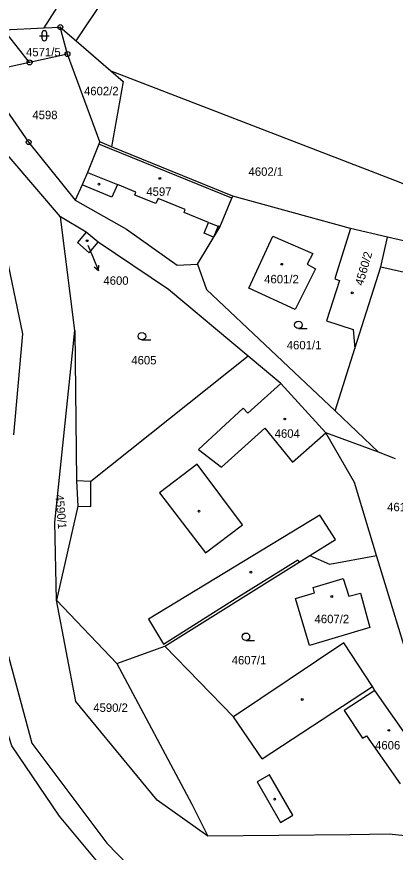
# Model space of a CAD drawing. Extents: x -733394 to -722299, y -1082822 to -1075049.
# Drawn here: x -725987 to -725911, y -1076641.5 to -1076473.5 of the extents above; entities that cross this region are included whole.
import ezdxf

# ---------------------------------------------------------------- set-up
doc = ezdxf.new("R2010")
doc.units = 0
for name, color, linetype in [('Hranice parcel', 7, 'Continuous'), ('Parcelní čísla', 7, 'Continuous'), ('Pop  PČ popisy', 7, 'Continuous'), ('Vnitřní kresba', 7, 'Continuous'), ('Značky bodu BP', 7, 'Continuous'), ('Značky budov', 7, 'Continuous'), ('Značky kultur', 7, 'Continuous')]:
    doc.layers.add(name, color=color, linetype=linetype)

msp = doc.modelspace()

# ---------------------------------------------------------------- linework, layer by layer
at = {"layer": 'Hranice parcel'}
for p, q in [((-725975.08, -1076478.31), (-725957.5, -1076451.86)), ((-725989.63, -1076476.1), (-725981.52, -1076475.71)), ((-725984.46, -1076482.64), (-725989.63, -1076476.1)), ((-725981.52, -1076475.71), (-725978.28, -1076475.55)), ((-725976.85, -1076480.97), (-725978.28, -1076475.55)), ((-725978.28, -1076475.55), (-725975.08, -1076478.31)), ((-725975.08, -1076478.31), (-725968.12, -1076484.34)), ((-725976.85, -1076480.97), (-725984.46, -1076482.64)), ((-725970.34, -1076498.64), (-725976.85, -1076480.97)), ((-725984.46, -1076482.64), (-725994.3, -1076484.8)), ((-725967.97, -1076499.61), (-725970.34, -1076498.64)), ((-725943.65, -1076509.51), (-725967.97, -1076499.61)), ((-725920.02, -1076516.07), (-725943.65, -1076509.51)), ((-725973.11, -1076516.78), (-725978.22, -1076513.68)), ((-725975.39, -1076536.55), (-725978.22, -1076513.68)), ((-725970.7, -1076518.76), (-725973.11, -1076516.78)), ((-725912.53, -1076517.79), (-725920.02, -1076516.07)), ((-725913.9, -1076523.72), (-725912.53, -1076517.79)), ((-725950.71, -1076523.18), (-725948.93, -1076528.29)), ((-725919.09, -1076540.18), (-725913.9, -1076523.72)), ((-725948.93, -1076528.29), (-725923.04, -1076552.68)), ((-725975.39, -1076536.55), (-725975.04, -1076566.8)), ((-725919.42, -1076536.37), (-725919.09, -1076540.18)), ((-725923.04, -1076552.68), (-725919.09, -1076540.18)), ((-725923.04, -1076552.68), (-725914.38, -1076561.03)), ((-725914.38, -1076561.03), (-725924.97, -1076557.15)), ((-725910.96, -1076562.33), (-725914.38, -1076561.03)), ((-725975.04, -1076566.8), (-725974.74, -1076571.88)), ((-725974.74, -1076571.88), (-725979.07, -1076590.74)), ((-725904.16, -1076616.69), (-725914.77, -1076581.76)), ((-725979.07, -1076590.74), (-725966.94, -1076603.51)), ((-725966.94, -1076603.51), (-725957.27, -1076600.02)), ((-725966.94, -1076603.51), (-725951.89, -1076631.82)), ((-725948.64, -1076638.25), (-725958.81, -1076631.02)), ((-725951.89, -1076631.82), (-725948.64, -1076638.25))]:
    msp.add_line(p, q, dxfattribs=at)
for points in [[(-725981.52, -1076475.71), (-725966.21, -1076451.62), (-725955.1, -1076426.46), (-725949.14, -1076399.56), (-725949.3, -1076387.99)], [(-726047.68, -1076479.91), (-726019.96, -1076486.82), (-725989.84, -1076518.16), (-725985.85, -1076537.2), (-725987.67, -1076557.53)], [(-725978.22, -1076513.68), (-725998.15, -1076490.51), (-726017.26, -1076479.23)], [(-725994.3, -1076484.8), (-725984.64, -1076498.67), (-725975.28, -1076510.35)], [(-725968.12, -1076484.34), (-725965.67, -1076486.46), (-725967.97, -1076499.61)], [(-725968.12, -1076484.34), (-725911.18, -1076506.34), (-725905.88, -1076508.38), (-725876.09, -1076510.12)], [(-725970.34, -1076498.64), (-725970.53, -1076499.1), (-725972.79, -1076504.8), (-725973.87, -1076507.23), (-725975.28, -1076510.35)], [(-725975.28, -1076510.35), (-725964.98, -1076516.19), (-725954.84, -1076523.42), (-725950.71, -1076523.18)], [(-725950.71, -1076523.18), (-725946.21, -1076515.74), (-725943.84, -1076509.97), (-725943.65, -1076509.51)], [(-725973.11, -1076516.78), (-725974.83, -1076518.87), (-725972.48, -1076520.94), (-725970.7, -1076518.76)], [(-725920.02, -1076516.07), (-725922.78, -1076525.01), (-725923.14, -1076526.17), (-725922.19, -1076526.48), (-725924.83, -1076534.63), (-725919.42, -1076536.37)], [(-725940.54, -1076541.71), (-725956.57, -1076528.32), (-725970.7, -1076518.76)], [(-725940.44, -1076528.01), (-725935.6, -1076517.55), (-725927.56, -1076521.07), (-725928.69, -1076523.21), (-725927.02, -1076524.18), (-725931.08, -1076532.31), (-725940.44, -1076528.01)], [(-725881.08, -1076521.36), (-725900.57, -1076520.54), (-725912.53, -1076517.79)], [(-725979.07, -1076590.74), (-725979.35, -1076575.07), (-725975.39, -1076536.55)], [(-725940.54, -1076541.71), (-725972.15, -1076566.88), (-725975.04, -1076566.8)], [(-725924.97, -1076557.15), (-725933.97, -1076547.19), (-725940.54, -1076541.71)], [(-725914.77, -1076581.76), (-725919.19, -1076567.09), (-725924.97, -1076557.15)], [(-725957.27, -1076600.02), (-725930.3, -1076583.14), (-725928.19, -1076581.81), (-725924.19, -1076583.55), (-725914.77, -1076581.76)], [(-725927.51, -1076588.23), (-725921.47, -1076586.42), (-725920.32, -1076589.99), (-725918, -1076589.36), (-725916.11, -1076596.3), (-725928.21, -1076599.88), (-725931.05, -1076590.41), (-725927.24, -1076589.31), (-725927.51, -1076588.23)], [(-725968.16, -1076650.63), (-725968.73, -1076645.89), (-725978.45, -1076634.2), (-725988.01, -1076620.07), (-725990.4, -1076612.78), (-725994.1, -1076596.52), (-725997.51, -1076590.92)], [(-725990.92, -1076590.43), (-725990.88, -1076594.09), (-725984, -1076619.5), (-725968.94, -1076639.64), (-725964.56, -1076644.15)], [(-725958.81, -1076631.02), (-725975.19, -1076611.14), (-725979.07, -1076590.74)], [(-725904.16, -1076616.69), (-725907.89, -1076619.23), (-725915.07, -1076608.92), (-725915.57, -1076608.15), (-725921.33, -1076599.33), (-725943.47, -1076614.24), (-725957.27, -1076600.02)], [(-725903.39, -1076638.79), (-725912.25, -1076637.84), (-725920.09, -1076637.93), (-725948.64, -1076638.25)]]:
    msp.add_lwpolyline(points, dxfattribs=at)
at = {"layer": 'Pop  PČ popisy'}
for p, q in [((-725972.74, -1076519.39), (-725971.76, -1076521.76)), ((-725971.76, -1076521.76), (-725970.64, -1076524.54)), ((-725970.64, -1076524.54), (-725971.47, -1076523.8)), ((-725970.64, -1076524.54), (-725970.55, -1076523.43))]:
    msp.add_line(p, q, dxfattribs=at)
at = {"layer": 'Vnitřní kresba'}
for p, q in [((-725943.84, -1076509.97), (-725970.53, -1076499.1)), ((-725972.79, -1076504.8), (-725966.81, -1076507.16)), ((-725967.92, -1076509.77), (-725973.87, -1076507.23)), ((-725966.81, -1076507.16), (-725967.92, -1076509.77)), ((-725963.09, -1076508.75), (-725966.81, -1076507.16)), ((-725963.31, -1076509.31), (-725963.09, -1076508.75)), ((-725959.06, -1076511.04), (-725963.31, -1076509.31)), ((-725958.63, -1076509.98), (-725959.06, -1076511.04)), ((-725953.17, -1076512.2), (-725958.63, -1076509.98)), ((-725953.42, -1076512.8), (-725953.17, -1076512.2)), ((-725948.49, -1076514.85), (-725953.42, -1076512.8)), ((-725949.37, -1076516.97), (-725948.49, -1076514.85)), ((-725948.49, -1076514.85), (-725946.58, -1076515.59)), ((-725947.48, -1076517.75), (-725949.37, -1076516.97)), ((-725946.58, -1076515.59), (-725947.48, -1076517.75)), ((-725946.21, -1076515.74), (-725946.58, -1076515.59)), ((-725913.9, -1076523.72), (-725901.93, -1076526.46)), ((-725933.97, -1076547.19), (-725940.6, -1076553.18)), ((-725941.53, -1076552.14), (-725950.53, -1076560.46)), ((-725940.6, -1076553.18), (-725941.53, -1076552.14)), ((-725945.88, -1076564.05), (-725937.2, -1076556.2)), ((-725937.2, -1076556.2), (-725931.64, -1076563.03)), ((-725931.64, -1076563.03), (-725924.97, -1076557.15)), ((-725950.53, -1076560.46), (-725945.88, -1076564.05)), ((-725950.77, -1076563.45), (-725958.34, -1076569.16)), ((-725941.67, -1076575.6), (-725950.77, -1076563.45)), ((-725972.12, -1076571.94), (-725972.15, -1076566.88)), ((-725958.34, -1076569.16), (-725949.1, -1076581.25)), ((-725974.74, -1076571.88), (-725972.12, -1076571.94)), ((-725926.15, -1076573.7), (-725960.57, -1076594.62)), ((-725922.97, -1076578.56), (-725926.15, -1076573.7)), ((-725949.1, -1076581.25), (-725941.67, -1076575.6)), ((-725928.19, -1076581.81), (-725922.97, -1076578.56)), ((-725942.98, -1076590.4), (-725930.58, -1076582.69)), ((-725930.58, -1076582.69), (-725930.3, -1076583.14)), ((-725957.54, -1076599.59), (-725942.98, -1076590.4)), ((-725960.57, -1076594.62), (-725957.54, -1076599.59)), ((-725937.75, -1076622.65), (-725915.57, -1076608.15)), ((-725915.07, -1076608.92), (-725921.28, -1076612.98)), ((-725921.28, -1076612.98), (-725917.55, -1076618.54)), ((-725937.75, -1076622.65), (-725943.47, -1076614.24)), ((-725917.55, -1076618.54), (-725916.79, -1076618.03)), ((-725916.79, -1076618.03), (-725910.03, -1076627.71)), ((-725936.24, -1076625.87), (-725938.77, -1076627.33)), ((-725931.55, -1076634.01), (-725936.24, -1076625.87)), ((-725938.77, -1076627.33), (-725934.08, -1076635.47)), ((-725934.08, -1076635.47), (-725931.55, -1076634.01))]:
    msp.add_line(p, q, dxfattribs=at)
at = {"layer": 'Značky bodu BP'}
for centre, radius in [((-725978.28, -1076475.55), 0.5), ((-725978.28, -1076475.55), 0.0303), ((-725976.85, -1076480.97), 0.5), ((-725976.85, -1076480.97), 0.0303), ((-725984.46, -1076482.64), 0.5), ((-725984.46, -1076482.64), 0.0303), ((-725984.64, -1076498.67), 0.5), ((-725984.64, -1076498.67), 0.0303)]:
    msp.add_circle(centre, radius, dxfattribs=at)
at = {"layer": 'Značky budov'}
for centre in [(-725970.51, -1076507.12), (-725958.28, -1076505.97), (-725972.89, -1076518.51), (-725933.8, -1076523.23), (-725919.64, -1076528.98), (-725933.19, -1076554.34), (-725950.42, -1076572.88), (-725940, -1076585.14), (-725923.75, -1076590.03), (-725929.69, -1076610.74), (-725912.28, -1076616.95), (-725935.23, -1076630.79)]:
    msp.add_circle(centre, 0.175, dxfattribs=at)
at = {"layer": 'Značky kultur'}
for p, q in [((-725981.99, -1076476.78), (-725981.99, -1076477.78)), ((-725980.99, -1076477.78), (-725980.99, -1076476.78)), ((-725982.49, -1076477.28), (-725980.49, -1076477.28)), ((-725930.46, -1076536.17), (-725928.71, -1076536.17)), ((-725961.88, -1076538.45), (-725960.13, -1076538.45)), ((-725941, -1076598.88), (-725939.25, -1076598.88))]:
    msp.add_line(p, q, dxfattribs=at)
for centre in [(-725930.46, -1076535.42), (-725961.88, -1076537.7), (-725941, -1076598.13)]:
    msp.add_circle(centre, 0.75, dxfattribs=at)
for centre, start, end in [((-725981.49, -1076476.78), 0, 180), ((-725981.49, -1076477.78), 180, 359.9879)]:
    msp.add_arc(centre, 0.5, start, end, dxfattribs=at)

# ---------------------------------------------------------------- texts
at = {"layer": 'Parcelní čísla'}
for s, p in [('4571/5', (-725985.16, -1076481.42)), ('4602/2', (-725973.52, -1076489.25)), ('4598', (-725983.89, -1076494.06)), ('4602/1', (-725940.47, -1076505.45)), ('4597', (-725961, -1076509.47)), ('4601/2', (-725937.33, -1076527.07)), ('4600', (-725969.62, -1076527.36)), ('4601/1', (-725932.79, -1076540.34)), ('4605', (-725964.02, -1076543.37)), ('4604', (-725935.22, -1076558.12)), ('4615', (-725912.63, -1076572.89)), ('4607/2', (-725927.21, -1076595.4)), ('4607/1', (-725943.85, -1076603.69)), ('4590/2', (-725971.66, -1076613.24)), ('4606', (-725915.05, -1076620.79))]:
    msp.add_text(s, height=1.7, dxfattribs=at).set_placement(p)
for s, rotation, p in [('4560/2', 74, (-725917.5, -1076527.66)), ('4590/1', 275, (-725979.3, -1076569.61))]:
    msp.add_text(s, height=1.7, rotation=rotation, dxfattribs=at).set_placement(p)

doc.saveas('drawing.dxf')
